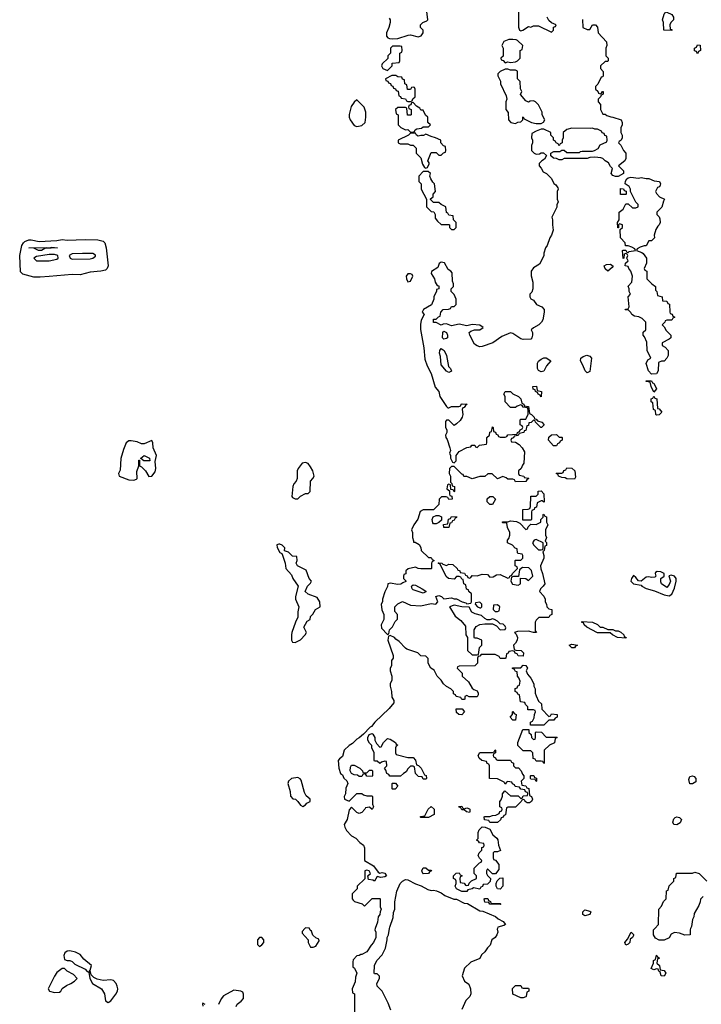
# Model space of a CAD drawing. Header units: inches. Extents: x 2701323 to 2964515, y 494916 to 722124.
# Tile 504 of 656: x 2878879 to 2884200, y 649408 to 657091. Entities that reach past the tile are written whole.
import ezdxf

# ---------------------------------------------------------------- set-up
doc = ezdxf.new("R2010")
doc.units = ezdxf.units.IN
doc.header["$MEASUREMENT"] = 0
for name, color, linetype in [('C8674', 7, 'Continuous'), ('C8675', 7, 'Continuous'), ('C8684', 7, 'Continuous'), ('C8685', 7, 'Continuous')]:
    doc.layers.add(name, color=color, linetype=linetype)

msp = doc.modelspace()

# ---------------------------------------------------------------- linework, layer by layer
at = {"layer": 'C8674', "color": 2, "elevation": 6}
for points in [[(2879270, 649826), (2879250, 649823.7), (2879230.8, 649810), (2879223.8, 649790), (2879230, 649758), (2879250, 649751), (2879270.9, 649750.9), (2879290, 649742), (2879310, 649722), (2879390, 649682), (2879405.4, 649665.4), (2879419.6, 649659.6), (2879426, 649610), (2879446.8, 649570), (2879518, 649530), (2879541, 649490), (2879550, 649434), (2879570, 649422), (2879590, 649436), (2879630, 649486.8), (2879642, 649510), (2879645.1, 649530), (2879640.7, 649550), (2879631.1, 649571.1), (2879612.8, 649592.8), (2879590, 649599.3), (2879530, 649593.6), (2879484.7, 649604.7), (2879458, 649618), (2879437.2, 649637.2), (2879430, 649666), (2879422, 649662), (2879430, 649674), (2879439, 649710), (2879379.3, 649759.3), (2879350, 649797.2), (2879314.8, 649814.8)], [(2879210, 649688.7), (2879170, 649656), (2879150, 649629), (2879102, 649530), (2879111.3, 649510), (2879150, 649501.1), (2879190, 649502), (2879201.2, 649510), (2879210, 649531), (2879244.1, 649555.9), (2879278, 649570), (2879308, 649590), (2879328, 649610), (2879300.4, 649640.4), (2879250, 649668), (2879228.4, 649688.4)]]:
    msp.add_lwpolyline(points, close=True, dxfattribs=at)
at = {"layer": 'C8675', "color": 2}
for points, elevation in [([(2879350, 655099.8), (2879290, 655103.1), (2879110, 655088.3), (2879038.6, 655081.5), (2878990, 655083.1), (2878905, 655105), (2878885.1, 655125.1), (2878879.2, 655250), (2878896.4, 655330), (2878908.7, 655351.3), (2878919.5, 655360.5), (2878950, 655373.1), (2878970, 655373.4), (2879030, 655360.6), (2879170, 655368.4), (2879210, 655376.1), (2879250, 655371.1), (2879390, 655376.9), (2879490, 655372.3), (2879530, 655362.8), (2879544.4, 655350), (2879554.2, 655310), (2879569.1, 655170), (2879563.1, 655150), (2879550, 655137.7), (2879512.2, 655127.8), (2879430, 655120.4)], 2), ([(2879050, 655289.7), (2879026, 655290), (2878988.7, 655308.7), (2878949.4, 655310), (2879090, 655314), (2879110, 655311), (2879130, 655316), (2879174, 655310), (2879075.3, 655304.7)], -2), ([(2879150, 655258.4), (2879110, 655257.8), (2879010, 655244.7), (2878990.4, 655230), (2879010, 655209.2), (2879110, 655209.3), (2879170, 655222.7), (2879179.7, 655230), (2879178, 655250)], 2), ([(2879450, 655266.3), (2879370, 655266), (2879290, 655263.5), (2879265.5, 655250), (2879272.4, 655230), (2879290, 655222.3), (2879430, 655224.7), (2879450, 655230.4), (2879470, 655246.7), (2879470, 655254)], 2), ([(2879910, 653808.7), (2879850, 653782), (2879830, 653782), (2879796, 653796), (2879750, 653806), (2879730, 653804), (2879710.7, 653789.3), (2879690, 653738), (2879670, 653668), (2879664.4, 653575.6), (2879650.8, 653550), (2879656, 653530), (2879730, 653502), (2879770, 653499.1), (2879790, 653506.8), (2879795.3, 653510), (2879794.6, 653565.4), (2879808, 653610), (2879810, 653654), (2879814, 653654), (2879814, 653610), (2879830, 653602), (2879861, 653570), (2879886.4, 653526.4), (2879911.8, 653528.2), (2879935.6, 653564.4), (2879940.9, 653590), (2879936.5, 653643.5), (2879946.6, 653690), (2879922, 653750), (2879919.3, 653790)], 6), ([(2879848.7, 653648.7), (2879826, 653666), (2879826, 653670), (2879850, 653691.3), (2879891.3, 653670), (2879894, 653650), (2879890, 653649)], 6)]:
    msp.add_lwpolyline(points, close=True, dxfattribs=dict(at, elevation=elevation))
at = {"layer": 'C8684', "color": 2, "elevation": 6}
for points in [[(2881104.6, 650000), (2881083.6, 649976.4), (2881083.6, 649963.6), (2881131.6, 649911.6), (2881132, 649890), (2881150, 649854), (2881170, 649854), (2881190, 649862), (2881216.4, 649903.6), (2881215.3, 649915.3), (2881190, 649928), (2881168.7, 649948.7), (2881158, 649978), (2881147.3, 649987.3), (2881142.7, 650000)], [(2881655.2, 650000), (2881652, 649990), (2881658, 649970), (2881658, 649930), (2881642, 649890), (2881622, 649870), (2881590, 649818), (2881550, 649798), (2881542, 649798), (2881530, 649788), (2881510, 649786), (2881483.6, 649756.4), (2881479.6, 649740.4), (2881481, 649701), (2881492, 649690), (2881511.3, 649650), (2881499.6, 649620.4), (2881496.9, 649583.1), (2881474, 649530), (2881478, 649498), (2881494, 649490), (2881492.7, 649312.7)], [(2881776.4, 649363.6), (2881756.4, 649416.4), (2881708, 649510), (2881668.7, 649550), (2881668, 649570), (2881688, 649610), (2881687.3, 649627.3), (2881670, 649646), (2881650, 649646), (2881646, 649650), (2881648, 649710), (2881666, 649750), (2881710, 649794), (2881734.6, 649845.4), (2881748, 649910), (2881748, 649930), (2881758, 649950), (2881766.9, 650000)], [(2882608.2, 650000), (2882606, 649994), (2882611.3, 649970), (2882604.7, 649950), (2882590.8, 649929.2), (2882564.7, 649910), (2882550.9, 649869.1), (2882530, 649848), (2882510, 649818), (2882485.4, 649794.6), (2882470, 649766), (2882402, 649738), (2882351.2, 649688.9), (2882332, 649630), (2882352, 649590), (2882384.7, 649564.7), (2882398, 649530), (2882402, 649490), (2882392, 649470), (2882362, 649438), (2882330, 649368.7)], [(2884116.4, 650000), (2884112, 649990), (2884112, 649950), (2884071.3, 649948.7), (2884030, 649964), (2883991.6, 649968.4), (2883965.4, 649954.6), (2883950, 649928), (2883910, 649908.7), (2883870, 649908.7), (2883843.1, 649923.1), (2883826, 649950), (2883826, 649990), (2883836, 650000)], [(2880568, 649390), (2880578, 649410), (2880608.4, 649431.6), (2880627.3, 649452.7), (2880627.3, 649487.3), (2880622, 649502), (2880606, 649510), (2880550, 649517.2), (2880470, 649474), (2880451.3, 649450), (2880430, 649406)], [(2880327.3, 649407.3), (2880310, 649418), (2880307.1, 649412.9), (2880310, 649394)]]:
    msp.add_lwpolyline(points, dxfattribs=at)
for points in [[(2880770, 649928.7), (2880750, 649928.7), (2880736, 649910), (2880736, 649876), (2880750, 649858), (2880770, 649871.3), (2880784, 649890), (2880784, 649910)], [(2883610, 649869.2), (2883604, 649890), (2883623.1, 649916.9), (2883651.6, 649971.6), (2883670, 649954), (2883670, 649946), (2883662, 649930), (2883643.6, 649916.4), (2883642, 649890), (2883630, 649878)], [(2883910, 649628), (2883886, 649630), (2883878, 649658), (2883867.3, 649667.3), (2883862, 649682), (2883850, 649686), (2883830, 649678), (2883808.4, 649688.4), (2883826, 649730), (2883826, 649750), (2883842, 649758), (2883849, 649791), (2883854, 649790), (2883858, 649778), (2883871.6, 649771.6), (2883870, 649766), (2883858, 649762), (2883854, 649730), (2883874, 649710), (2883878, 649678), (2883910, 649672), (2883922, 649650)], [(2882810, 649534), (2882850, 649534), (2882854, 649530), (2882854, 649510), (2882838, 649502), (2882834, 649470), (2882830, 649466), (2882810, 649458), (2882790, 649458), (2882730, 649488), (2882727.3, 649532.7), (2882750, 649554), (2882790, 649554), (2882798, 649538)]]:
    msp.add_lwpolyline(points, close=True, dxfattribs=at)
at = {"layer": 'C8685', "color": 2, "elevation": 6}
for points in [[(2882772.7, 657287.3), (2882772, 657050), (2882772.7, 657032.7), (2882782, 657010), (2882790, 657004.7), (2882806, 657010), (2882850, 657038), (2882870, 657032), (2882890, 657044.7), (2882930, 657044.7), (2883030, 656994), (2883046, 657010), (2883047.3, 657032.7), (2883062, 657038), (2883066, 657050), (2883030, 657066), (2883010, 657086), (2882998, 657110)], [(2881762.8, 657102.8), (2881770.8, 657090), (2881770.9, 657069.1), (2881762, 657030), (2881742, 656990), (2881743.6, 656963.6), (2881754, 656950), (2881764.7, 656944.7), (2881790, 656942), (2881830, 656944.7), (2881911.6, 656971.6), (2881930, 656972), (2881990, 656958), (2882014, 656966), (2882028, 656990), (2882028, 657010), (2882008, 657030), (2882008.4, 657051.6), (2882026, 657070), (2882058, 657082), (2882066, 657090), (2882056.4, 657156.4)], [(2883272, 657092), (2883274, 657030), (2883310, 657014), (2883330, 657014), (2883350, 657051.3), (2883374, 657050), (2883390, 657034), (2883394, 656990), (2883459.6, 656919.6), (2883462, 656890), (2883454, 656870), (2883454, 656810), (2883474, 656790), (2883474, 656770), (2883470, 656766), (2883450, 656766), (2883414, 656730), (2883414, 656710), (2883432.7, 656687.3), (2883432.7, 656652.7), (2883430, 656646), (2883418, 656642), (2883392.7, 656587.3), (2883374, 656570), (2883374, 656550), (2883392.7, 656532.7), (2883398, 656518), (2883410, 656514), (2883422, 656518), (2883428, 656532), (2883434, 656530), (2883434, 656510), (2883418, 656502), (2883414, 656490), (2883394, 656470), (2883394, 656450), (2883412, 656430), (2883414, 656390), (2883430, 656354), (2883450, 656354), (2883463.6, 656343.6), (2883492.7, 656332.7), (2883510, 656332), (2883574, 656310), (2883582, 656290), (2883582, 656270), (2883572.7, 656247.3), (2883572, 656210), (2883582, 656190), (2883582, 656170), (2883574, 656150), (2883558, 656142), (2883554, 656130), (2883571.6, 656111.6), (2883592, 656070), (2883612, 656050), (2883610.9, 656009.1), (2883602, 655990), (2883554, 655950), (2883591.6, 655911.6), (2883592, 655890), (2883551.6, 655868.4), (2883530, 655868), (2883510, 655875.3), (2883495.3, 655890), (2883506, 655930), (2883490, 655946), (2883474.6, 655974.6), (2883448.8, 655988.9), (2883430, 656008), (2883414.6, 656014.6), (2883370, 656018), (2883330, 656015.3), (2883310, 656008.7), (2883130, 656008), (2883110, 655998), (2883090, 655998), (2883070, 656008.7), (2883046, 656010), (2883026, 656030), (2883026, 656050), (2883050, 656062), (2883096.4, 656063.6), (2883110, 656074), (2883130, 656074), (2883150, 656054), (2883250, 656054), (2883258, 656062), (2883270, 656064.7), (2883350, 656064.7), (2883366, 656070), (2883394.6, 656085.4), (2883410, 656114), (2883462, 656138), (2883466, 656150), (2883462, 656182), (2883447.3, 656187.3), (2883442, 656202), (2883427.3, 656207.3), (2883422, 656222), (2883390, 656238), (2883370, 656238), (2883350, 656246), (2883338, 656242), (2883190, 656244), (2883150, 656235.3), (2883122, 656210), (2883122, 656170), (2883114, 656150), (2883114, 656130), (2883098, 656122), (2883090, 656106), (2883082, 656122), (2883066, 656130), (2883062, 656142), (2883046, 656150), (2883046, 656170), (2883026, 656190), (2883026, 656210), (2882970, 656238), (2882950, 656238), (2882910, 656222), (2882878, 656202), (2882874, 656170), (2882882, 656150), (2882882, 656130), (2882874, 656110), (2882874, 656070), (2882894, 656050), (2882910, 656042), (2882936.4, 656043.6), (2882950, 656052), (2882968.4, 656051.6), (2882992.7, 656032.7), (2882976.9, 656003.1), (2882954, 655990), (2882934, 655970), (2882934, 655950), (2882950, 655934), (2882965.4, 655905.4), (2882991.2, 655891.1), (2883031, 655851), (2883050, 655814), (2883063.6, 655803.6), (2883079.6, 655779.6), (2883082, 655770), (2883074, 655750), (2883074, 655690), (2883082, 655670), (2883072.7, 655647.3), (2883071.6, 655628.4), (2883032, 655550), (2883038, 655530), (2883038, 655490), (2883044.7, 655450), (2883031.3, 655410), (2883018, 655390), (2882998, 655330), (2882984.7, 655310), (2882971.3, 655270), (2882971.2, 655248.9), (2882936.9, 655183.1), (2882890, 655155.3), (2882871.3, 655130), (2882871.6, 655091.6), (2882883.6, 655043.6), (2882884.7, 654990), (2882876, 654964), (2882862, 654950), (2882862, 654930), (2882870, 654914), (2882890, 654902), (2882914, 654870), (2882954, 654850), (2882974, 654830), (2882974, 654810), (2882962, 654750), (2882952, 654730), (2882932, 654710), (2882890, 654688), (2882872, 654670), (2882882, 654650), (2882882, 654630), (2882878, 654610), (2882870, 654598), (2882810, 654595.3), (2882790, 654602), (2882730, 654642), (2882710, 654648.7), (2882641.6, 654618.4), (2882572, 654570), (2882490, 654542), (2882470, 654539.3), (2882450, 654545.2), (2882430, 654559), (2882393.2, 654630), (2882389, 654650), (2882400.2, 654659.8), (2882428.8, 654671.1), (2882470, 654671.3), (2882498, 654690), (2882470, 654708.7), (2882410, 654714), (2882370, 654702), (2882310, 654715.3), (2882250, 654702), (2882210, 654718), (2882183.6, 654716.4), (2882170, 654708), (2882130, 654728), (2882110, 654728.7), (2882110, 654754), (2882130, 654754), (2882147.3, 654772.7), (2882162, 654778), (2882166, 654810), (2882186, 654830), (2882227.3, 654832.7), (2882242, 654838), (2882250, 654854), (2882270, 654854), (2882286, 654870), (2882286, 654910), (2882270, 654946), (2882248, 654970), (2882248.4, 654991.6), (2882266, 655010), (2882266, 655030), (2882258, 655050), (2882256.4, 655116.4), (2882246, 655130), (2882223.1, 655143.1), (2882194.6, 655194.6), (2882170, 655198), (2882154, 655190), (2882142, 655158), (2882092.7, 655127.3), (2882092, 655110), (2882118, 655070), (2882123.6, 655043.6), (2882138, 655018), (2882150, 655014), (2882151.3, 654990), (2882134, 654986), (2882134, 654974), (2882112, 654930), (2882111.3, 654910), (2882094, 654866), (2882032, 654830), (2882022, 654810), (2882036, 654790), (2882014.4, 654745.6), (2882007.3, 654712.7), (2882007.1, 654672.9), (2882034.4, 654530), (2882042.5, 654442.5), (2882059.1, 654390), (2882090, 654331.3), (2882123.4, 654223.4), (2882152, 654190), (2882158, 654150), (2882210, 654074), (2882222, 654062), (2882230, 654062), (2882250, 654072), (2882307.3, 654072.7), (2882322, 654078), (2882326, 654090), (2882332.7, 654092.7), (2882372, 654090), (2882358, 654082), (2882350, 654066), (2882338, 654062), (2882334, 654050), (2882338, 654010), (2882332, 653990), (2882316.9, 653963.1), (2882290, 653938), (2882270, 653926), (2882230, 653966), (2882210, 653966), (2882203.6, 653956.4), (2882202, 653910), (2882214, 653890), (2882214, 653870), (2882202, 653850), (2882204.7, 653830), (2882216, 653816), (2882238, 653750), (2882242, 653730), (2882234, 653710), (2882242, 653690), (2882242, 653670), (2882258, 653638), (2882270, 653634), (2882286, 653650), (2882286, 653690), (2882310, 653722), (2882370, 653752), (2882402, 653758), (2882408.4, 653771.6), (2882431.6, 653771.6), (2882438, 653758), (2882450, 653754), (2882468.4, 653771.6), (2882522, 653778), (2882526, 653790), (2882526, 653830), (2882546, 653850), (2882550, 653874), (2882562, 653878), (2882570, 653914), (2882574, 653910), (2882578, 653878), (2882592.7, 653872.7), (2882598, 653858), (2882612.7, 653852.7), (2882618, 653838), (2882630, 653834), (2882670, 653834), (2882682, 653838), (2882688.4, 653851.6), (2882762, 653858), (2882766, 653870), (2882782, 653878), (2882786, 653890), (2882802, 653898), (2882806, 653910), (2882802, 653922), (2882786, 653930), (2882786, 653970), (2882790, 653974), (2882830, 653974), (2882836.4, 653983.6), (2882847.3, 654012.7), (2882847.3, 654047.3), (2882842, 654062), (2882808.4, 654068.4), (2882802, 654082), (2882790, 654086), (2882763.6, 654076.4), (2882750, 654066), (2882710, 654066), (2882668.4, 654108.4), (2882668, 654150), (2882658, 654170), (2882670, 654191.3), (2882710, 654191.3), (2882730, 654172), (2882774, 654150), (2882791.6, 654131.6), (2882798, 654098), (2882814, 654090), (2882818, 654078), (2882850, 654074), (2882858, 654018), (2882874, 654010), (2882894, 653990), (2882898, 653978), (2882910, 653974), (2882922, 653962), (2882954, 653950), (2882974, 653930), (2882951.6, 653908.4), (2882948.4, 653908.4), (2882906, 653950), (2882902, 653962), (2882890, 653966), (2882871.6, 653948.4), (2882854, 653946), (2882850, 653926), (2882838, 653922), (2882830, 653886), (2882818, 653882), (2882814, 653870), (2882778, 653862), (2882770, 653846), (2882738, 653842), (2882732.7, 653827.3), (2882718, 653822), (2882714, 653810), (2882718, 653798), (2882750, 653794), (2882776.9, 653776.9), (2882802, 653750), (2882819.6, 653719.6), (2882814, 653630), (2882803.6, 653616.4), (2882794, 653590), (2882774, 653570), (2882774, 653550), (2882778, 653538), (2882814, 653530), (2882818, 653518), (2882850, 653514), (2882854, 653510), (2882838, 653502), (2882830, 653488), (2882750, 653486), (2882742, 653502), (2882730, 653506), (2882690, 653506), (2882676.4, 653516.4), (2882650, 653526), (2882610, 653508), (2882567.3, 653547.3), (2882532.7, 653547.3), (2882510, 653528), (2882470, 653528), (2882410, 653508), (2882370, 653526), (2882347.3, 653527.3), (2882342, 653542), (2882330, 653546), (2882270, 653606), (2882250, 653606), (2882234, 653590), (2882232, 653550), (2882242, 653530), (2882242, 653482), (2882251.6, 653471.6), (2882254, 653454), (2882274, 653450), (2882274, 653410), (2882270, 653406), (2882262, 653422), (2882246, 653426), (2882242, 653462), (2882230, 653466), (2882218, 653462), (2882214, 653430), (2882234, 653414), (2882234, 653390), (2882238, 653378), (2882252.7, 653372.7), (2882254, 653350), (2882228.4, 653348.4), (2882222, 653362), (2882207.3, 653367.3), (2882172.7, 653367.3), (2882154, 653350), (2882151.6, 653308.4), (2882110, 653266), (2882030, 653266), (2882005.4, 653254.6), (2881986.4, 653193.6), (2881956, 653150), (2881938, 653110), (2881944.7, 653090), (2881944.7, 653050), (2881954, 653026), (2881954, 653014), (2881966, 653014), (2881996.9, 652996.9), (2882011.6, 652971.6), (2882014, 652950), (2882070, 652894), (2882090, 652894), (2882098, 652878), (2882114, 652870), (2882098, 652862), (2882094, 652850), (2882094, 652810), (2882090, 652806), (2882010, 652806), (2881990, 652808), (2881970, 652818), (2881912.7, 652807.3), (2881894, 652790), (2881892.7, 652767.3), (2881878, 652762), (2881874, 652750), (2881874, 652730), (2881892.7, 652712.7), (2881892.7, 652707.3), (2881870, 652698), (2881854.4, 652685.6), (2881830, 652683.7), (2881770, 652695.3), (2881752, 652688), (2881751.2, 652668.9), (2881730, 652626), (2881712, 652570), (2881711.6, 652548.4), (2881702, 652530), (2881705.4, 652485.4), (2881722, 652450), (2881722, 652410), (2881702, 652370), (2881703.6, 652343.6), (2881750, 652294), (2881762, 652298), (2881766, 652330), (2881790, 652354), (2881810, 652394), (2881827.3, 652412.7), (2881828, 652450), (2881807.3, 652472.7), (2881808, 652510), (2881830, 652532), (2881868.4, 652551.6), (2881930, 652522), (2882010, 652518), (2882090, 652534.8), (2882128.7, 652531.3), (2882142, 652550), (2882128.7, 652591.3), (2882150, 652598), (2882170.9, 652590.9), (2882190, 652572), (2882250, 652581), (2882270, 652571.3), (2882290, 652572), (2882334, 652550), (2882362, 652542), (2882370, 652534), (2882402, 652538), (2882406, 652550), (2882406, 652610), (2882386, 652630), (2882382, 652642), (2882367.3, 652647.3), (2882362, 652682), (2882346, 652690), (2882342, 652722), (2882330, 652726), (2882322, 652742), (2882310, 652746), (2882290, 652746), (2882270, 652726), (2882226, 652730), (2882207.3, 652747.3), (2882162, 652842), (2882146, 652850), (2882150, 652854), (2882174, 652850), (2882182, 652842), (2882210, 652832), (2882230, 652842), (2882259.6, 652839.6), (2882294, 652810), (2882298, 652798), (2882314, 652790), (2882318, 652778), (2882352.7, 652772.7), (2882358, 652758), (2882372.7, 652752.7), (2882378, 652738), (2882390, 652734), (2882402, 652738), (2882410, 652754), (2882450, 652752), (2882490, 652764.7), (2882530, 652762), (2882550, 652742), (2882576.4, 652743.6), (2882600.4, 652759.6), (2882630, 652762), (2882690, 652734), (2882702, 652738), (2882706, 652750), (2882722, 652758), (2882726, 652770), (2882766, 652810), (2882762, 652822), (2882746, 652830), (2882746, 652870), (2882750, 652874), (2882790, 652874), (2882806, 652890), (2882806, 652910), (2882802, 652922), (2882770, 652926), (2882766, 652930), (2882762, 652962), (2882747.3, 652967.3), (2882726, 652990), (2882686, 653010), (2882686, 653030), (2882696.4, 653043.6), (2882706, 653070), (2882706, 653090), (2882686, 653130), (2882682, 653162), (2882650, 653166), (2882646, 653170), (2882650, 653174), (2882690, 653174), (2882710, 653182), (2882756.9, 653176.9), (2882783.6, 653163.6), (2882830, 653114), (2882842, 653118), (2882847.3, 653132.7), (2882870, 653154), (2882910, 653152), (2882946, 653170), (2882948.4, 653191.6), (2882966, 653210), (2882966, 653230), (2882970, 653234), (2882978, 653218), (2882991.2, 653211.1), (2882992, 653170), (2883002, 653150), (2882984.7, 653110), (2882984.7, 653070), (2882991.3, 653050), (2882982, 653022), (2882990.9, 653010.9), (2882991.2, 652988.9), (2882978, 652982), (2882972, 652950), (2882962, 652938), (2882971.2, 652911.1), (2882971.3, 652890), (2882944.7, 652830), (2882946.4, 652806.4), (2882961, 652770), (2882978, 652690), (2882966, 652670), (2882944.7, 652650), (2882938, 652630), (2882970, 652592), (2882982, 652570), (2882982, 652550), (2882992, 652530), (2882994, 652510), (2883010, 652494), (2883034, 652490), (2883034, 652450), (2883018, 652442), (2883010, 652426), (2882932.7, 652427.3), (2882910, 652406), (2882902, 652390), (2882902, 652322), (2882914, 652310), (2882890, 652309.2), (2882850, 652319), (2882764, 652316), (2882742, 652310), (2882756, 652296), (2882764.7, 652270), (2882762, 652250), (2882750, 652226), (2882734, 652210), (2882738, 652178), (2882752.7, 652172.7), (2882794, 652170), (2882812, 652150), (2882810, 652126), (2882770, 652128), (2882762, 652142), (2882747.3, 652147.3), (2882742, 652162), (2882730, 652166), (2882698, 652162), (2882692.7, 652147.3), (2882678, 652142), (2882674, 652110), (2882670, 652106), (2882630, 652106), (2882622, 652122), (2882590, 652138), (2882482, 652138), (2882470, 652126), (2882458, 652122), (2882454, 652110), (2882454, 652070), (2882431.6, 652048.4), (2882310, 652046), (2882298, 652042), (2882294, 652030), (2882332.7, 651992.7), (2882334, 651970), (2882383.6, 651923.6), (2882410, 651874), (2882423.6, 651863.6), (2882450, 651854), (2882456.9, 651836.9), (2882456.9, 651823.1), (2882450, 651808), (2882388, 651808), (2882370, 651818), (2882354, 651810), (2882354, 651790), (2882350, 651786), (2882330, 651786), (2882322, 651802), (2882286, 651810), (2882282, 651822), (2882266, 651830), (2882266, 651850), (2882246, 651870), (2882210, 651888), (2882188.7, 651908.7), (2882170, 651938), (2882138, 651970), (2882114.6, 652014.6), (2882088, 652030), (2882068, 652070), (2882067.3, 652107.3), (2882050, 652126), (2882010, 652128), (2881986, 652150), (2881900.4, 652180.4), (2881890, 652186), (2881840.4, 652240.4), (2881816.4, 652256.4), (2881806, 652270), (2881770, 652286), (2881758, 652282), (2881752, 652250), (2881794, 652130), (2881794, 652110), (2881782, 652090), (2881782, 652050), (2881772, 652030), (2881772, 652010), (2881784.7, 651970), (2881783.6, 651936.4), (2881772, 651910), (2881772, 651890), (2881782, 651850), (2881785.4, 651805.4), (2881799.6, 651779.6), (2881799.6, 651760.4), (2881763.6, 651716.4), (2881652, 651610), (2881624.7, 651575.3), (2881614, 651570), (2881563.6, 651516.4), (2881530, 651488), (2881510, 651478), (2881476.9, 651443.1), (2881450, 651428), (2881412, 651390), (2881398, 651342), (2881375.3, 651324.7), (2881366, 651310), (2881371, 651250), (2881384.7, 651210), (2881398.8, 651198.8), (2881410, 651174), (2881432.7, 651152.7), (2881442, 651130), (2881425.4, 651094.6), (2881422, 651050), (2881412, 651030), (2881414, 651010), (2881450, 650994), (2881510, 651054), (2881550, 651054), (2881563.6, 651043.6), (2881590, 651034), (2881630, 651034), (2881634, 651030), (2881634, 650970), (2881642, 650950), (2881630, 650928), (2881610, 650946), (2881578, 650942), (2881574, 650930), (2881550, 650906), (2881530, 650898), (2881510, 650906), (2881470, 650946), (2881450, 650926), (2881436, 650850), (2881411.3, 650810), (2881416, 650790), (2881430, 650764.7), (2881470, 650722), (2881503.6, 650703.6), (2881534, 650670), (2881562, 650650), (2881572, 650630), (2881572, 650530), (2881642, 650490), (2881678, 650438), (2881690, 650431.3), (2881710, 650436), (2881730, 650431), (2881742, 650410), (2881730, 650402), (2881698, 650398), (2881670, 650406), (2881650, 650368), (2881636.4, 650376.4), (2881602, 650382), (2881598, 650410), (2881618, 650430), (2881606, 650450), (2881590, 650455.3), (2881574, 650450), (2881572.7, 650387.3), (2881514, 650330), (2881514, 650310), (2881474, 650270), (2881474, 650230), (2881482, 650222), (2881494, 650210), (2881551.6, 650191.6), (2881570, 650174), (2881630, 650234), (2881690, 650234), (2881694, 650230), (2881694, 650170), (2881702, 650150), (2881692, 650130), (2881691.3, 650110), (2881678, 650090), (2881671.2, 650048.9), (2881655.2, 650000)], [(2883836, 650000), (2883866, 650030), (2883868, 650150), (2883890, 650174), (2883906, 650210), (2883926, 650230), (2883927.3, 650292.7), (2883942, 650298), (2883948.4, 650331.6), (2883986, 650370), (2883986, 650390), (2884002, 650398), (2884007.3, 650432.7), (2884130, 650432), (2884150, 650438), (2884182, 650430), (2884242, 650370)], [(2881766.9, 650000), (2881768.8, 650011.1), (2881793.6, 650086.4), (2881796.4, 650123.6), (2881808.4, 650151.6), (2881808.8, 650208.9), (2881824, 650290), (2881849, 650351), (2881868, 650370), (2881890, 650381), (2881910, 650378.8), (2881968, 650348), (2882012.8, 650332.8), (2882064.5, 650304.5), (2882090, 650297.3), (2882110, 650299.1), (2882133.7, 650293.7), (2882170, 650279.1), (2882198.4, 650258.4), (2882268, 650228), (2882290, 650227.7), (2882350, 650197.3), (2882374.8, 650194.8), (2882470, 650137.3), (2882494, 650134), (2882593.2, 650093.2), (2882614, 650074), (2882653.7, 650053.7), (2882672, 650030), (2882658, 650022), (2882612, 650010), (2882608.2, 650000)], [(2884214, 650250), (2884192.7, 650227.3), (2884191.6, 650208.4), (2884179.6, 650180.4), (2884143.6, 650116.4), (2884142, 650090), (2884132, 650070), (2884123.6, 650016.4), (2884116.4, 650000)], [(2881142.7, 650000), (2881142, 650002), (2881110, 650006), (2881104.6, 650000)]]:
    msp.add_lwpolyline(points, dxfattribs=at)
at = {"layer": 'C8685', "color": 2}
for points, elevation in [([(2883970, 657008), (2883908.4, 657008.4), (2883906, 657070), (2883898, 657090), (2883910, 657134), (2883916.4, 657143.6), (2883930, 657151.3), (2883970, 657132), (2883982, 657110), (2883982, 657090), (2883962, 657070), (2883954, 657050), (2883958, 657018), (2883970, 657014)], 6), ([(2882730, 656938), (2882696.4, 656936.4), (2882658, 656922), (2882642, 656890), (2882654, 656870), (2882652, 656808), (2882634, 656790), (2882638, 656778), (2882652.7, 656772.7), (2882670, 656754), (2882690, 656762), (2882710, 656758), (2882750, 656762), (2882766, 656770), (2882786, 656790), (2882786, 656850), (2882802, 656858), (2882806, 656890), (2882766, 656930), (2882753.6, 656933.6)], 6), ([(2881850, 656886), (2881790, 656886), (2881774, 656870), (2881774, 656830), (2881754, 656810), (2881752.7, 656787.3), (2881710, 656746), (2881704.7, 656730), (2881714, 656710), (2881750, 656694), (2881786, 656730), (2881787.3, 656752.7), (2881842, 656758), (2881846, 656770), (2881846, 656830), (2881862, 656838), (2881866, 656850), (2881862, 656882)], 6), ([(2884170, 656826), (2884162, 656842), (2884147.3, 656847.3), (2884146, 656870), (2884162, 656878), (2884170, 656894), (2884190, 656892), (2884194, 656850), (2884178, 656842)], 6), ([(2882690, 656706), (2882670, 656706), (2882630, 656688), (2882612, 656670), (2882612.7, 656652.7), (2882631.6, 656611.6), (2882632, 656590), (2882676.9, 656496.9), (2882682, 656470), (2882674, 656450), (2882674, 656390), (2882692.7, 656367.3), (2882694, 656310), (2882714, 656290), (2882750, 656282), (2882768.4, 656291.6), (2882790, 656294), (2882806, 656310), (2882806, 656330), (2882810, 656334), (2882818, 656318), (2882874, 656290), (2882910, 656281), (2882950, 656282), (2882968, 656292), (2882978, 656310), (2882958, 656350), (2882958, 656370), (2882930, 656426), (2882906, 656450), (2882890, 656458), (2882863.6, 656456.4), (2882850, 656448), (2882830, 656458), (2882788.4, 656508.4), (2882798, 656530), (2882787.3, 656552.7), (2882786, 656610), (2882766, 656630), (2882766, 656690), (2882750, 656698), (2882710, 656698)], 6), ([(2881816.4, 656656.4), (2881783.6, 656656.4), (2881734, 656630), (2881738, 656618), (2881752.7, 656612.7), (2881758, 656598), (2881772.7, 656592.7), (2881778, 656578), (2881792.7, 656572.7), (2881798, 656558), (2881812.7, 656552.7), (2881818, 656538), (2881832.7, 656532.7), (2881838, 656498), (2881852.7, 656492.7), (2881858, 656478), (2881890, 656474), (2881898, 656458), (2881910, 656454), (2881930, 656454), (2881942, 656458), (2881947.3, 656472.7), (2881966, 656490), (2881966, 656550), (2881962, 656562), (2881950, 656566), (2881938, 656562), (2881930, 656546), (2881907.3, 656547.3), (2881902, 656582), (2881886, 656590), (2881882, 656622), (2881867.3, 656627.3), (2881862, 656642), (2881830, 656646)], 6), ([(2881510, 656466), (2881490, 656448), (2881467.1, 656412.9), (2881451.6, 656351.6), (2881451.3, 656330), (2881458, 656310), (2881490, 656264.7), (2881510, 656258.8), (2881550, 656264.7), (2881575.3, 656290), (2881582, 656330), (2881582, 656370), (2881568, 656410)], 6), ([(2881950, 656446), (2881938, 656442), (2881932.7, 656427.3), (2881918, 656422), (2881914, 656410), (2881918, 656398), (2881934, 656390), (2881934, 656350), (2881930, 656346), (2881907.3, 656347.3), (2881902, 656402), (2881890, 656406), (2881830, 656406), (2881814, 656390), (2881818, 656358), (2881834, 656350), (2881834, 656270), (2881854, 656250), (2881890, 656232), (2881910, 656234), (2881930, 656214), (2881950, 656214), (2881962, 656218), (2881967.3, 656232.7), (2881980.4, 656239.6), (2882016.4, 656243.6), (2882030, 656254), (2882070, 656254), (2882086, 656270), (2882066, 656290), (2882066, 656330), (2882047.3, 656347.3), (2882030, 656386), (2882010, 656386), (2882002, 656402), (2881976.4, 656416.4)], 6), ([(2881970, 656206), (2881930, 656206), (2881914, 656190), (2881834, 656150), (2881834, 656130), (2881850, 656122), (2881910, 656122), (2881930, 656112), (2881950, 656112), (2881974, 656090), (2881974, 656050), (2882010, 656014), (2882023.6, 655963.6), (2882038, 655938), (2882050, 655934), (2882062, 655938), (2882074.6, 655965.4), (2882074.6, 655974.6), (2882066, 655990), (2882090, 656054), (2882130, 656054), (2882150, 656034), (2882170, 656034), (2882187.3, 656052.7), (2882202, 656058), (2882206, 656070), (2882202, 656102), (2882187.3, 656107.3), (2882166, 656130), (2882166, 656150), (2882126, 656170), (2882090, 656179), (2882050, 656198), (2882031.2, 656188.9), (2882010, 656188.7), (2881990, 656182), (2881978, 656190)], 6), ([(2882067.3, 655907.3), (2882030, 655906), (2881994, 655870), (2881994, 655830), (2882014, 655810), (2882014, 655770), (2882054, 655690), (2882054, 655630), (2882090, 655594), (2882112.7, 655592.7), (2882122, 655570), (2882123.6, 655543.6), (2882139.6, 655519.6), (2882170, 655494), (2882230, 655494), (2882234, 655490), (2882234, 655470), (2882242, 655462), (2882250, 655454), (2882270, 655454), (2882286, 655470), (2882286, 655510), (2882266, 655530), (2882262, 655562), (2882230, 655566), (2882222, 655582), (2882210, 655586), (2882206, 655630), (2882168.4, 655648.4), (2882150, 655666), (2882110, 655666), (2882087.3, 655687.3), (2882087.3, 655692.7), (2882106, 655710), (2882106, 655730), (2882126, 655750), (2882118, 655810), (2882103.1, 655823.1), (2882088.4, 655848.4), (2882082, 655870), (2882086, 655890)], 6), ([(2883710, 655856), (2883730, 655861), (2883770, 655851), (2883790.9, 655850.9), (2883832.7, 655832.7), (2883874, 655830), (2883882, 655810), (2883879.6, 655800.4), (2883872.7, 655787.3), (2883858, 655782), (2883842, 655750), (2883850, 655734), (2883874, 655710), (2883912, 655690), (2883903.6, 655676.4), (2883891.6, 655628.4), (2883854, 655590), (2883854, 655570), (2883870, 655554), (2883876.9, 655536.9), (2883878, 655510), (2883872, 655490), (2883859.6, 655480.4), (2883845.4, 655454.6), (2883832, 655410), (2883834, 655390), (2883810, 655366), (2883790, 655366), (2883770, 655328), (2883752.7, 655327.3), (2883723.6, 655316.4), (2883698, 655302), (2883694, 655290), (2883735.3, 655275.3), (2883746.4, 655266.4), (2883772, 655230), (2883772.7, 655192.7), (2883754, 655150), (2883758, 655138), (2883774, 655130), (2883774, 655070), (2883814, 655030), (2883842, 655010), (2883842, 654982), (2883851.6, 654971.6), (2883858, 654938), (2883894, 654930), (2883898, 654898), (2883930, 654894), (2883938, 654878), (2883952.7, 654872.7), (2883954, 654810), (2883958, 654798), (2883972.7, 654792.7), (2883978, 654778), (2883994, 654770), (2883978, 654762), (2883970, 654746), (2883930, 654746), (2883918, 654742), (2883914, 654730), (2883894, 654710), (2883910, 654694), (2883925.4, 654665.4), (2883962, 654630), (2883962, 654610), (2883950, 654598), (2883894, 654570), (2883894, 654550), (2883916.9, 654536.9), (2883942, 654510), (2883942, 654470), (2883930.9, 654449.1), (2883910, 654428), (2883890, 654428), (2883864.7, 654415.3), (2883862, 654350), (2883850, 654328), (2883810, 654326), (2883788, 654350), (2883768.8, 654408.9), (2883783.1, 654436.9), (2883806, 654450), (2883778, 654510), (2883774.6, 654574.6), (2883756.4, 654616.4), (2883746, 654630), (2883747.3, 654652.7), (2883766, 654670), (2883768, 654730), (2883739.3, 654759.3), (2883712.7, 654772.7), (2883678, 654778), (2883658, 654790), (2883650, 654806), (2883630, 654826), (2883606, 654826), (2883608.4, 654831.6), (2883630, 654834), (2883638, 654850), (2883628, 654930), (2883648, 654950), (2883638, 654970), (2883638, 654990), (2883628.7, 655011.3), (2883656.4, 655043.6), (2883662, 655090), (2883649, 655130), (2883634, 655150), (2883630, 655166), (2883606, 655170), (2883608.8, 655191.1), (2883628, 655210), (2883618, 655230), (2883626, 655250), (2883622, 655262), (2883610, 655266), (2883598, 655262), (2883594, 655230), (2883588.8, 655228.9), (2883586, 655290), (2883590, 655294), (2883610, 655294), (2883618, 655278), (2883630, 655274), (2883638, 655282), (2883686, 655290), (2883682, 655302), (2883656.4, 655316.4), (2883630, 655326), (2883607.3, 655327.3), (2883606, 655350), (2883568, 655388), (2883566, 655454), (2883586, 655470), (2883586, 655490), (2883562, 655498), (2883554, 655490), (2883554, 655466), (2883547.3, 655467.3), (2883546, 655510), (2883558, 655530), (2883558, 655590), (2883590, 655614), (2883610, 655654), (2883630, 655654), (2883662, 655622), (2883690, 655622), (2883706, 655630), (2883706, 655650), (2883688.4, 655668.4), (2883646, 655750), (2883646, 655770), (2883638, 655790), (2883606, 655810), (2883608.4, 655831.6), (2883618, 655850), (2883630, 655858), (2883650, 655862)], 6), ([(2883610, 655726), (2883570, 655728), (2883570, 655774), (2883592.7, 655772.7), (2883598, 655758), (2883612.7, 655752.7), (2883614, 655730)], 6), ([(2883470, 655129.2), (2883450, 655148), (2883442, 655170), (2883460.2, 655179.8), (2883490, 655184.7), (2883511.6, 655168.4), (2883503.6, 655156.4)], 6), ([(2881930, 655108.7), (2881910, 655108.7), (2881896, 655090), (2881898, 655070), (2881910, 655044.7), (2881930, 655052), (2881948.7, 655090), (2881942, 655102)], 6), ([(2882190, 654599), (2882179, 654610), (2882182, 654650), (2882190, 654662), (2882211.3, 654650), (2882218, 654630), (2882218, 654610), (2882210, 654604)], 6), ([(2882230, 654338), (2882210, 654349), (2882170, 654398), (2882163.3, 654463.3), (2882156, 654490), (2882159, 654510), (2882170, 654524.7), (2882193, 654510), (2882210.5, 654470), (2882226.4, 654386.4), (2882242, 654370), (2882250, 654348.7)], 6), ([(2882950, 654342.7), (2882930, 654354), (2882920.9, 654370), (2882920.9, 654410), (2882930, 654426), (2882950, 654442.8), (2882970, 654454), (2882990, 654453.4), (2883026, 654430), (2882990.5, 654389.5), (2882970, 654349.2)], 6), ([(2883310, 654335.1), (2883292.7, 654350), (2883275.9, 654395.9), (2883257.2, 654430), (2883259.3, 654450), (2883277.7, 654462.3), (2883307.1, 654472.9), (2883330, 654466), (2883342, 654450), (2883330, 654345.2)], 6), ([(2882950, 654148), (2882942, 654162), (2882926, 654170), (2882922, 654182), (2882906, 654190), (2882902, 654202), (2882887.3, 654207.3), (2882886, 654230), (2882912.7, 654232.7), (2882918, 654198), (2882951.2, 654191.1)], 6), ([(2883830, 654186), (2883808, 654230), (2883802, 654262), (2883770, 654268), (2883770, 654274), (2883810, 654274), (2883818, 654258), (2883830, 654254), (2883851.3, 654210)], 6), ([(2883850, 654006), (2883846, 654010), (2883842, 654042), (2883828, 654050), (2883822, 654102), (2883808, 654110), (2883807.3, 654132.7), (2883822, 654138), (2883830, 654154), (2883838, 654138), (2883851.6, 654131.6), (2883858, 654058), (2883870, 654054), (2883892, 654030), (2883870, 654008)], 6), ([(2883090, 653834), (2883110, 653834), (2883114, 653830), (2883114, 653810), (2883098, 653802), (2883094, 653790), (2883078, 653782), (2883070, 653766), (2883047.3, 653767.3), (2883006, 653810), (2883010, 653834), (2883030, 653852), (2883070, 653854)], 6), ([(2881110, 653637.2), (2881084.7, 653630), (2881052, 653590), (2881044.7, 653570), (2881046, 653510), (2881038, 653490), (2881018, 653470), (2881011, 653450), (2881004.7, 653370), (2881010, 653362), (2881030, 653352), (2881050, 653352), (2881070, 653372), (2881110, 653394), (2881130, 653394), (2881146, 653410), (2881148, 653490), (2881168.4, 653511.6), (2881178, 653530), (2881168.7, 653570), (2881150, 653602), (2881130, 653628.7)], 6), ([(2883210, 653506), (2883150, 653508), (2883136.4, 653516.4), (2883110, 653518), (2883086, 653530), (2883082, 653542), (2883066, 653550), (2883070, 653554), (2883110, 653554), (2883122, 653558), (2883127.3, 653572.7), (2883142, 653578), (2883150, 653594), (2883190, 653592), (2883212, 653570), (2883218, 653522)], 6), ([(2882970, 653326), (2882958, 653338), (2882950, 653338), (2882918, 653322), (2882912.7, 653287.3), (2882898, 653282), (2882894, 653270), (2882878, 653262), (2882874, 653250), (2882874, 653190), (2882870, 653186), (2882807.3, 653187.3), (2882806, 653270), (2882847.3, 653272.7), (2882862, 653278), (2882867.3, 653292.7), (2882870, 653374), (2882910, 653374), (2882926, 653390), (2882927.3, 653412.7), (2882950, 653414), (2882971.6, 653391.6), (2882974, 653330)], 6), ([(2882550, 653308), (2882528.7, 653330), (2882528.4, 653351.6), (2882548.4, 653371.6), (2882571.6, 653371.6), (2882594, 653350), (2882570, 653308)], 6), ([(2882110, 653158), (2882104, 653164), (2882098, 653190), (2882107.3, 653212.7), (2882130, 653222), (2882150, 653222), (2882172.7, 653212.7), (2882172.7, 653187.3), (2882150, 653168), (2882130, 653158)], 6), ([(2882190, 653128), (2882187.3, 653152.7), (2882222, 653158), (2882227.3, 653192.7), (2882242, 653198), (2882250, 653214), (2882292.7, 653212.7), (2882290, 653206), (2882278, 653202), (2882270, 653186), (2882258, 653182), (2882250, 653166), (2882238, 653162), (2882230, 653128)], 6), ([(2880910, 652999), (2880902, 652998), (2880887.1, 652992.9), (2880890, 652974), (2880910, 652934), (2880924.7, 652924.7), (2880932, 652912), (2880951.6, 652851.6), (2880958, 652810), (2880999.8, 652759.8), (2881011.3, 652730), (2881052, 652670), (2881031, 652590), (2881031, 652570), (2881058, 652510), (2881051.3, 652470), (2881051.3, 652430), (2881031.3, 652390), (2881004.7, 652310), (2881002, 652290), (2881002, 652250), (2881010, 652234), (2881030, 652232), (2881050, 652242), (2881070, 652252), (2881108, 652290), (2881118, 652310), (2881098, 652350), (2881123.1, 652396.9), (2881146, 652410), (2881150, 652434), (2881168.4, 652451.6), (2881188.7, 652490), (2881226, 652510), (2881222, 652550), (2881202, 652582), (2881130, 652608.7), (2881108, 652630), (2881126, 652670), (2881150, 652694), (2881158, 652710), (2881138, 652730), (2881114.6, 652794.6), (2881048, 652830), (2881038, 652850), (2881046, 652870), (2881042, 652902), (2881010, 652906), (2880976.4, 652936.4), (2880947.3, 652947.3), (2880948, 652970), (2880928, 652990)], 6), ([(2882910, 653035.3), (2882894, 653030), (2882882, 653010), (2882892, 652990), (2882930, 652954), (2882950, 652954), (2882962, 652958), (2882966, 652970), (2882966, 653010)], 6), ([(2882803.6, 652816.4), (2882782, 652798), (2882772.7, 652747.3), (2882732.7, 652747.3), (2882718, 652742), (2882712, 652710), (2882726.8, 652686.8), (2882770, 652678), (2882788, 652690), (2882787.3, 652732.7), (2882830, 652732), (2882850, 652714), (2882886, 652750), (2882873.6, 652793.6), (2882853.6, 652813.6)], 6), ([(2883855.2, 652784.8), (2883843.1, 652776.9), (2883839.1, 652770), (2883844.9, 652750), (2883838, 652742), (2883810, 652738.9), (2883790, 652744.4), (2883770, 652740.4), (2883730, 652709.2), (2883710, 652713.3), (2883690, 652738), (2883670, 652753.2), (2883654.4, 652730), (2883650.4, 652710), (2883670.8, 652690), (2883730, 652678), (2883736.4, 652670), (2883770, 652652.3), (2883833.9, 652633.9), (2883910, 652602.7), (2883950, 652594.9), (2883970, 652608.7), (2883990, 652656), (2884004.2, 652710), (2884004.7, 652730), (2883990, 652749.6), (2883964.4, 652755.6), (2883947.5, 652752.5), (2883958.7, 652710), (2883950, 652684), (2883930, 652661.2), (2883889.5, 652689.5), (2883883.7, 652703.7), (2883882.7, 652730), (2883909, 652750), (2883909.2, 652770), (2883883.9, 652783.9)], 10), ([(2882030, 652615.3), (2881950, 652642), (2881942, 652650), (2881938, 652670), (2881950, 652682), (2881970, 652678), (2882022, 652650), (2882050, 652631), (2882050, 652628)], 6), ([(2882470, 652546), (2882438, 652542), (2882434, 652530), (2882454, 652510), (2882470, 652502), (2882478, 652502), (2882486, 652510), (2882486, 652530)], 6), ([(2882270, 652522), (2882234, 652510), (2882278, 652438), (2882323.6, 652403.6), (2882359.6, 652359.6), (2882362, 652290), (2882374, 652270), (2882374, 652170), (2882410, 652134), (2882450, 652134), (2882462, 652138), (2882468.4, 652191.6), (2882486, 652210), (2882486, 652250), (2882450, 652266), (2882430, 652266), (2882426, 652270), (2882426, 652330), (2882443.1, 652356.9), (2882470, 652372), (2882510, 652378), (2882570, 652378), (2882601, 652361), (2882630, 652331.3), (2882670, 652334), (2882674, 652346), (2882670, 652358), (2882653.6, 652373.6), (2882630, 652378), (2882610, 652398), (2882586, 652410), (2882570, 652415.3), (2882550, 652408), (2882528.4, 652408.4), (2882510, 652418), (2882483.1, 652443.1), (2882434.6, 652454.6), (2882409.4, 652469.4), (2882388, 652508), (2882330, 652509)], 6), ([(2882610, 652526), (2882578, 652522), (2882574, 652490), (2882590, 652474), (2882610, 652474), (2882622, 652478), (2882626, 652510)], 6), ([(2883410, 652352), (2883430, 652352), (2883470, 652332), (2883508.4, 652331.6), (2883530, 652322), (2883550, 652322), (2883570.9, 652310.9), (2883594, 652290), (2883598, 652278), (2883614, 652270), (2883610, 652266), (2883546, 652270), (2883506, 652290), (2883487.3, 652307.3), (2883390, 652306), (2883306, 652350), (2883286, 652370), (2883282, 652382), (2883266, 652390), (2883270, 652394), (2883350, 652391.3), (2883390.9, 652370.9)], 6), ([(2883190, 652188.7), (2883169, 652211), (2883190, 652218), (2883234, 652210), (2883218, 652202), (2883210, 652188.7)], 6), ([(2883010, 651654), (2883022, 651658), (2883030, 651674), (2883074, 651670), (2883074, 651650), (2883058, 651642), (2883050, 651626), (2883010, 651626), (2882970, 651586), (2882867.3, 651587.3), (2882866, 651610), (2882882, 651618), (2882896.4, 651643.6), (2882898, 651670), (2882906, 651690), (2882902, 651702), (2882890, 651706), (2882846, 651706), (2882846, 651730), (2882827.3, 651747.3), (2882822, 651762), (2882787.3, 651767.3), (2882782, 651822), (2882767.3, 651827.3), (2882762, 651842), (2882746, 651850), (2882747.3, 651872.7), (2882762, 651878), (2882767.3, 651892.7), (2882782, 651898), (2882786, 651930), (2882776.4, 651956.4), (2882766, 651970), (2882762, 652002), (2882750, 652006), (2882742, 652022), (2882727.3, 652027.3), (2882727.3, 652032.7), (2882790, 652034), (2882810, 652054), (2882831.2, 652051.1), (2882842, 652030), (2882834, 652010), (2882843.6, 651983.6), (2882870, 651954), (2882892, 651910), (2882892, 651890), (2882902, 651870), (2882903.6, 651836.4), (2882910, 651814), (2882930, 651774), (2882951.6, 651751.6), (2882954, 651710)], 6), ([(2882330, 651668), (2882308.4, 651668.4), (2882290, 651686), (2882287.3, 651712.7), (2882332.7, 651712.7), (2882352, 651690)], 6), ([(2882730, 651626), (2882708.4, 651648.4), (2882726, 651670), (2882726, 651690), (2882730, 651694), (2882738, 651678), (2882754, 651670), (2882750, 651626)], 6), ([(2882890, 651474), (2882902, 651478), (2882906, 651490), (2882906, 651530), (2882910, 651534), (2882952.7, 651532.7), (2882990, 651494), (2883070, 651494), (2883074, 651490), (2883058, 651482), (2883052.7, 651447.3), (2883014, 651430), (2882974, 651390), (2882974, 651290), (2882970, 651286), (2882962, 651302), (2882950, 651306), (2882910, 651306), (2882902, 651322), (2882887.3, 651327.3), (2882886, 651370), (2882870, 651386), (2882810, 651386), (2882768.4, 651428.4), (2882768, 651450), (2882807.3, 651552.7), (2882852.7, 651552.7), (2882854, 651530), (2882872.7, 651512.7), (2882874, 651490)], 6), ([(2881690, 651414), (2881702, 651418), (2881718, 651450), (2881750, 651482), (2881770, 651478), (2881814, 651450), (2881818, 651438), (2881832, 651430), (2881818, 651422), (2881814, 651410), (2881814, 651370), (2881818, 651358), (2881910, 651334), (2881950, 651334), (2881970, 651314), (2881978, 651278), (2881992.7, 651272.7), (2882014, 651250), (2882038, 651198), (2882052.7, 651192.7), (2882054, 651170), (2882050, 651166), (2882030, 651166), (2882022, 651182), (2881990, 651186), (2881986, 651190), (2881968, 651210), (2881962, 651262), (2881950, 651266), (2881930, 651266), (2881910, 651246), (2881896.9, 651223.1), (2881874, 651210), (2881851.6, 651188.4), (2881767.3, 651187.3), (2881762, 651202), (2881746, 651210), (2881736.4, 651236.4), (2881726, 651250), (2881746, 651270), (2881742, 651302), (2881730, 651306), (2881703.6, 651296.4), (2881690, 651286), (2881670, 651306), (2881650, 651306), (2881646, 651310), (2881646, 651370), (2881628, 651410), (2881627.3, 651427.3), (2881610, 651446), (2881598, 651470), (2881598, 651490), (2881607.3, 651512.7), (2881630, 651522), (2881636.9, 651516.9), (2881651.2, 651491.1), (2881652, 651470), (2881663.6, 651443.6)], 6), ([(2882610, 651314), (2882710, 651314), (2882718, 651298), (2882734, 651290), (2882734, 651270), (2882742, 651262), (2882750, 651254), (2882772.7, 651252.7), (2882794, 651230), (2882803.6, 651203.6), (2882814, 651190), (2882814, 651170), (2882794, 651150), (2882798, 651118), (2882830, 651114), (2882838, 651098), (2882852.7, 651092.7), (2882858, 651038), (2882874, 651030), (2882882, 651010), (2882874, 650990), (2882859.6, 650980.4), (2882840.4, 650980.4), (2882826, 650990), (2882822, 651002), (2882810, 651006), (2882798, 651002), (2882794, 650990), (2882750, 650946), (2882690, 650946), (2882678, 650942), (2882672.7, 650887.3), (2882658, 650882), (2882652.7, 650867.3), (2882638, 650862), (2882632.7, 650847.3), (2882610, 650828), (2882550, 650826), (2882542, 650842), (2882507.3, 650847.3), (2882506, 650870), (2882510, 650874), (2882550, 650874), (2882570, 650882), (2882596.4, 650883.6), (2882622, 650898), (2882627.3, 650912.7), (2882642, 650918), (2882646, 650930), (2882642, 650942), (2882626, 650950), (2882626, 650990), (2882636.4, 651003.6), (2882647.3, 651032.7), (2882648.4, 651051.6), (2882667.3, 651072.7), (2882710, 651034), (2882770, 651034), (2882790, 651014), (2882802, 651018), (2882810, 651034), (2882842, 651038), (2882846, 651050), (2882842, 651062), (2882827.3, 651067.3), (2882822, 651082), (2882790, 651086), (2882782, 651102), (2882747.3, 651107.3), (2882742, 651122), (2882727.3, 651127.3), (2882722, 651142), (2882690, 651146), (2882678, 651142), (2882670, 651126), (2882662, 651142), (2882610, 651168), (2882546, 651170), (2882546, 651270), (2882542, 651282), (2882527.3, 651287.3), (2882522, 651302), (2882486, 651310), (2882466, 651330), (2882458, 651350), (2882470, 651372), (2882570, 651374), (2882582, 651378), (2882590, 651394), (2882594, 651390), (2882594, 651370), (2882578, 651362), (2882574, 651350), (2882578, 651338), (2882592.7, 651332.7), (2882598, 651318)], 6), ([(2881570, 651214), (2881590, 651214), (2881610, 651234), (2881630, 651234), (2881634, 651230), (2881634, 651190), (2881630, 651186), (2881588.4, 651188.4), (2881582, 651202), (2881570, 651206), (2881558, 651202), (2881550, 651186), (2881530, 651186), (2881516.4, 651196.4), (2881490, 651198), (2881468.7, 651208.7), (2881458, 651230), (2881460.4, 651259.6), (2881470, 651274), (2881490, 651274), (2881534, 651250), (2881554, 651230), (2881558, 651218)], 6), ([(2881050, 651178), (2881002, 651170), (2880978, 651150), (2880972, 651130), (2880991, 651070), (2880992, 651032), (2881012, 651012), (2881032, 651010), (2881051.2, 650991.1), (2881070, 650962), (2881090, 650952), (2881110, 650964.7), (2881121.2, 650978.8), (2881146, 650990), (2881146, 651010), (2881115.3, 651035.3), (2881101.2, 651061.2), (2881076.4, 651156.4), (2881068.7, 651168.7)], 6), ([(2882910, 651148), (2882902, 651162), (2882870, 651166), (2882866, 651170), (2882866, 651190), (2882870, 651194), (2882892.7, 651192.7), (2882898, 651178), (2882912.7, 651172.7), (2882914, 651150)], 6), ([(2884130, 651128), (2884109.1, 651129.1), (2884102.7, 651162.7), (2884110, 651184.7), (2884130, 651191), (2884145.4, 651185.4), (2884158, 651170), (2884156, 651144)], 6), ([(2881790, 651086), (2881786, 651090), (2881786, 651130), (2881790, 651134), (2881812.7, 651132.7), (2881831.6, 651111.6), (2881810, 651088)], 6), ([(2882010, 650866), (2882006, 650870), (2882010, 650874), (2882042, 650878), (2882068.4, 650931.6), (2882090, 650952), (2882114, 650930), (2882114, 650890), (2882070, 650866)], 6), ([(2882350, 650934), (2882370, 650942), (2882390, 650934), (2882394, 650930), (2882394, 650910), (2882390, 650906), (2882366, 650910), (2882350, 650926), (2882330, 650926), (2882322, 650942), (2882310, 650946), (2882307.3, 650952.7), (2882330, 650954), (2882338, 650938)], 6), ([(2884010, 650808.7), (2883986, 650810), (2883978, 650830), (2883984.7, 650855.3), (2883994.6, 650865.4), (2884010, 650871), (2884030, 650864.7), (2884044.7, 650850), (2884036, 650824)], 6), ([(2882570, 650426), (2882530, 650466), (2882522, 650450), (2882522, 650430), (2882530, 650414), (2882554, 650390), (2882552.7, 650367.3), (2882530, 650346), (2882498, 650342), (2882492.7, 650327.3), (2882478, 650322), (2882470, 650306), (2882422, 650318), (2882411.6, 650308.4), (2882378, 650302), (2882370, 650288), (2882330, 650288.7), (2882288, 650310), (2882278, 650330), (2882286, 650350), (2882286, 650370), (2882282, 650382), (2882266, 650390), (2882266, 650410), (2882287.3, 650432.7), (2882310, 650434), (2882318, 650418), (2882334, 650410), (2882318, 650402), (2882314, 650390), (2882318, 650358), (2882350, 650354), (2882358, 650338), (2882370, 650334), (2882382, 650338), (2882387.3, 650352.7), (2882407.3, 650372.7), (2882446, 650390), (2882446, 650410), (2882426, 650430), (2882426, 650470), (2882467.3, 650512.7), (2882482, 650518), (2882486, 650530), (2882467.3, 650547.3), (2882458, 650570), (2882466, 650590), (2882486, 650610), (2882487.3, 650632.7), (2882502, 650638), (2882506, 650650), (2882502, 650662), (2882467.3, 650667.3), (2882462, 650682), (2882446, 650690), (2882458, 650702), (2882458, 650750), (2882466, 650770), (2882490, 650794), (2882511.6, 650791.6), (2882550, 650774), (2882571.6, 650731.6), (2882603.6, 650703.6), (2882611.2, 650691.1), (2882618, 650650), (2882631.3, 650608.7), (2882610, 650598), (2882582, 650598), (2882574, 650590), (2882574, 650550), (2882578, 650538), (2882592.7, 650532.7), (2882619.6, 650499.6), (2882619.6, 650460.4), (2882592.7, 650427.3)], 6), ([(2882070, 650454), (2882090, 650454), (2882094, 650450), (2882078, 650442), (2882070, 650428), (2882030, 650426), (2882026, 650430), (2882018, 650450), (2882030, 650474), (2882050, 650474)], 6), ([(2882630, 650306), (2882608, 650310), (2882598, 650330), (2882598, 650350), (2882607.3, 650372.7), (2882627.3, 650392.7), (2882650, 650394), (2882651.2, 650328.9)], 6), ([(2882570, 650194), (2882630, 650194), (2882634, 650190), (2882630, 650186), (2882548.8, 650188.9), (2882542, 650202), (2882510, 650206), (2882506, 650230), (2882510, 650234), (2882532.7, 650232.7), (2882538, 650218), (2882554, 650210), (2882558, 650198)], 6), ([(2883290, 650099), (2883275.3, 650110), (2883275.3, 650130), (2883290, 650144.7), (2883330, 650136), (2883338, 650130), (2883330, 650109.4)], 6)]:
    msp.add_lwpolyline(points, close=True, dxfattribs=dict(at, elevation=elevation))

doc.saveas('drawing.dxf')
